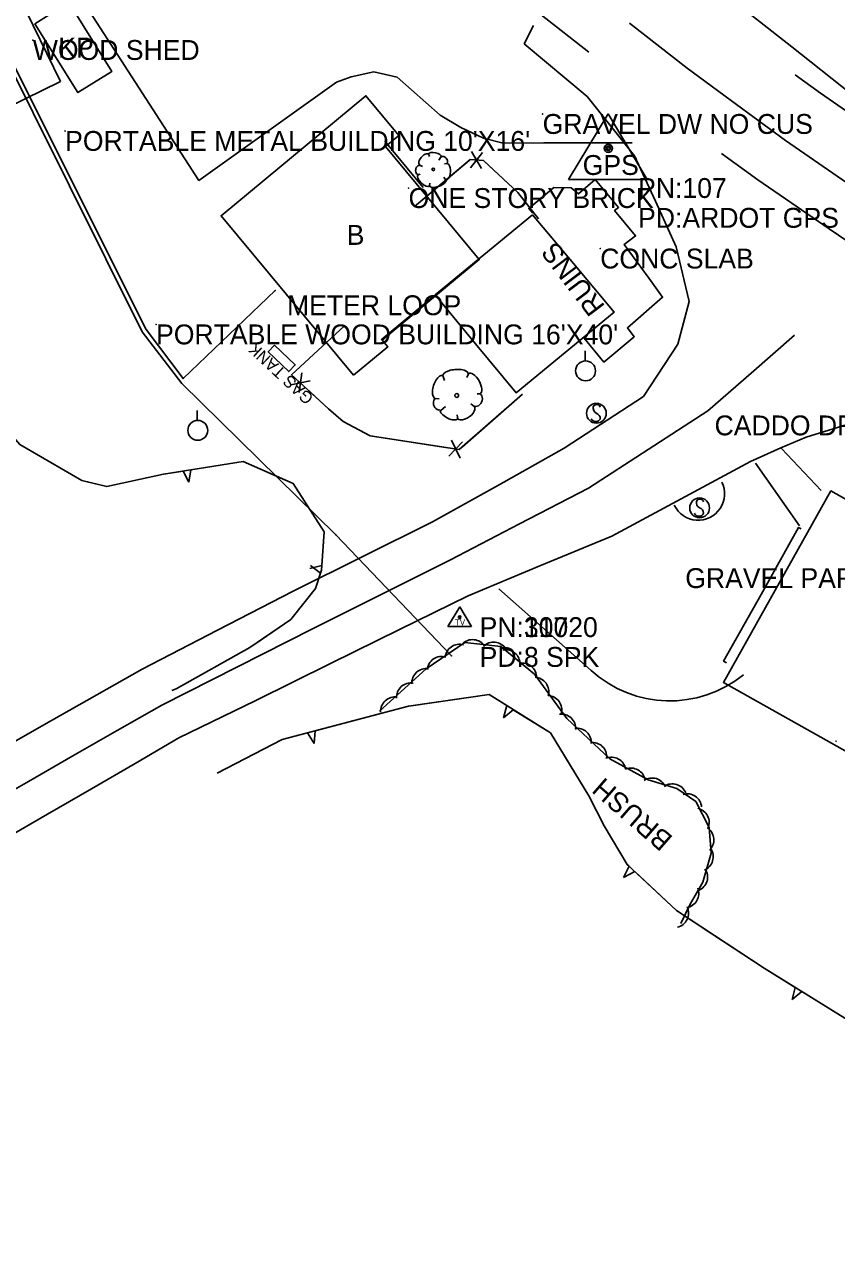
# Model space of a CAD drawing. Extents: x 954793 to 988390, y 1867850 to 1924428.
# Drawn here: x 966662 to 966866.3, y 1896993 to 1897300.6 of the extents above; entities that cross this region are included whole.
import ezdxf

# ---------------------------------------------------------------- set-up
doc = ezdxf.new("R2010")
doc.units = 0
for name, color, linetype in [('S_BUILDING', 7, 'Continuous'), ('S_BUILDING_ANNOT', 7, 'Continuous'), ('S_DITCHLINE', 7, 'Continuous'), ('S_EDGE_CONCRETE', 7, 'Continuous'), ('S_EDGE_PAVEMENT', 7, 'Continuous'), ('S_FENCE', 7, 'Continuous'), ('S_FIBER_OPTIC_CABLE', 7, 'Continuous'), ('S_MISC_STRUCTURES_ANNOT', 7, 'Continuous'), ('S_MSC_PT_SYM', 7, 'Continuous'), ('S_PARKING', 7, 'Continuous'), ('S_PAVEMENT_CROWN', 7, 'Continuous'), ('S_PRIMARY_CTL', 7, 'Continuous'), ('S_PRIMARY_CTL_ANNOT', 7, 'Continuous'), ('S_SECONDARY_CTL', 7, 'Continuous'), ('S_SECONDARY_CTL_ANNOT', 7, 'Continuous'), ('S_SHOULDER', 7, 'Continuous'), ('S_SIDEWALK', 7, 'Continuous'), ('S_SIGN', 7, 'Continuous'), ('S_SURVEY_TEXT_ANNOT', 7, 'Continuous'), ('S_TANK', 7, 'Continuous'), ('S_TANK_ANNOT', 7, 'Continuous'), ('S_TREE', 7, 'Continuous'), ('S_TREE_ANNOT', 7, 'Continuous'), ('S_UTILITY_POLE', 7, 'Continuous'), ('S_UTL_PT_SYM', 7, 'Continuous')]:
    doc.layers.add(name, color=color, linetype=linetype)

msp = doc.modelspace()

# ---------------------------------------------------------------- linework, layer by layer
at = {"layer": 'S_BUILDING'}
for points in [[(966671.13, 1897286.2), (966657.36, 1897314.5), (966639.32, 1897305.72), (966653.09, 1897277.42)], [(966673.21, 1897306.05), (966684.05, 1897288.75), (966675.51, 1897283.4), (966664.67, 1897300.7)], [(966744.82, 1897212.27), (966711.52, 1897252.41), (966747.93, 1897282.61), (966756.22, 1897272.6), (966752.89, 1897269.84), (966776.48, 1897241.4), (966752.02, 1897221.11), (966753.43, 1897219.41)], [(966789.9, 1897252.66), (966777.63, 1897242.57), (966765.37, 1897232.47), (966775.55, 1897220.17), (966785.72, 1897207.87), (966798.08, 1897218.01), (966810.43, 1897228.15), (966800.16, 1897240.41)], [(966929.09, 1897147.14), (966864.94, 1897183.16), (966837.87, 1897134.96), (966924.16, 1897086.5), (966941.47, 1897117.33), (966919.33, 1897129.77)]]:
    msp.add_lwpolyline(points, close=True, dxfattribs=at)
at = {"layer": 'S_DITCHLINE'}
msp.add_lwpolyline([(966929.73, 1897242.44), (966914.83, 1897252.57), (966899.93, 1897262.71), (966885.04, 1897272.84), (966870.14, 1897282.98), (966855.06, 1897294.91), (966839.97, 1897306.85), (966829.92, 1897315.35), (966819.87, 1897323.84), (966809.81, 1897332.33), (966799.76, 1897340.82)], dxfattribs=at)
at = {"layer": 'S_EDGE_CONCRETE'}
for points in [[(966789.98, 1897253.04), (966788.92, 1897254.25), (966795.26, 1897259.5), (966799.59, 1897259.46), (966801.46, 1897257.92), (966805.59, 1897261.53), (966811.51, 1897254.51), (966810.52, 1897253.73), (966815.81, 1897247.34), (966812.93, 1897245.21), (966819.22, 1897236.64), (966822.57, 1897231.91), (966813.74, 1897224.18), (966815.47, 1897221.96), (966807.81, 1897215.6), (966802.83, 1897221.58)], [(966765.2, 1897232.36), (966751.79, 1897221.2)], [(966838.68, 1897139.92), (966837.95, 1897140.34), (966847.35, 1897157.13), (966856.75, 1897173.93), (966857.41, 1897173.59)]]:
    msp.add_lwpolyline(points, dxfattribs=at)
at = {"layer": 'S_EDGE_PAVEMENT'}
for points in [[(966804.04, 1897293.55), (966792.02, 1897303.01), (966781.26, 1897312.06), (966770.5, 1897321.1), (966758.34, 1897332.04), (966746.19, 1897342.97), (966730.57, 1897357.92), (966714.95, 1897372.87), (966700.1, 1897388.08), (966685.26, 1897403.29), (966671.39, 1897418.19), (966657.51, 1897433.1), (966646.45, 1897445.38), (966635.38, 1897457.66), (966621.08, 1897473.75), (966606.78, 1897489.84), (966593.3, 1897505.16), (966579.82, 1897520.49), (966566.27, 1897536.02), (966552.72, 1897551.55), (966538.3, 1897568.05)], [(966646.14, 1897112.42), (966657.51, 1897118.9), (966668.88, 1897125.37), (966680.25, 1897131.84), (966691.62, 1897138.32), (966710.65, 1897148.13), (966729.69, 1897157.95), (966747.2, 1897166.65), (966764.72, 1897175.36), (966781.27, 1897184.64), (966797.81, 1897193.92), (966817.76, 1897206.92), (966826.38, 1897220.06), (966829.24, 1897230.86), (966825.99, 1897244.62), (966820.78, 1897256.06), (966815.56, 1897267.5), (966803.6, 1897282.4), (966787.8, 1897295.68), (966790.13, 1897300.26)], [(966882.51, 1897236.85), (966864.51, 1897249.13), (966846.51, 1897261.41), (966837.44, 1897268.07)], [(966656.87, 1897095.41), (966667.88, 1897101.8), (966678.89, 1897108.2), (966689.91, 1897114.59), (966700.92, 1897120.99), (966720.06, 1897130.38), (966739.2, 1897139.78), (966756.42, 1897148.27), (966773.64, 1897156.76), (966791.71, 1897164.29), (966809.78, 1897171.81), (966827.22, 1897181.17), (966844.66, 1897190.53), (966852.32, 1897194), (966858.7, 1897196.69), (966871.21, 1897200.55), (966883.71, 1897204.41)]]:
    msp.add_lwpolyline(points, dxfattribs=at)
at = {"layer": 'S_FENCE'}
for p, q in [((966777.28, 1897268.37), (966774.26, 1897264.47)), ((966777.05, 1897264.28), (966774.49, 1897268.56)), ((966731.12, 1897207.9), (966731.81, 1897212.85)), ((966733.91, 1897210.9), (966729.02, 1897209.85)), ((966772.28, 1897195.49), (966768.82, 1897191.88)), ((966771.65, 1897191.44), (966769.45, 1897195.93))]:
    msp.add_line(p, q, dxfattribs=at)
for points in [[(966791.35, 1897251.67), (966786.17, 1897258.26), (966777.54, 1897266.3), (966774.18, 1897266.53), (966760.12, 1897254.63)], [(966773.9, 1897266.29), (966760.12, 1897254.63)], [(966791.35, 1897251.67), (966786.17, 1897258.26), (966777.67, 1897266.18)], [(966730, 1897211.73), (966729.26, 1897212.42), (966742.53, 1897224.71)], [(966787.31, 1897207.48), (966771.4, 1897193.55), (966748.99, 1897197.04), (966742.22, 1897200.6), (966738.51, 1897203.83), (966729.26, 1897212.42), (966742.53, 1897224.71)], [(966748.83, 1897197.13), (966742.22, 1897200.6), (966738.51, 1897203.83), (966732.93, 1897209.01)], [(966787.31, 1897207.48), (966772.26, 1897194.3)], [(966768.58, 1897193.99), (966748.99, 1897197.04), (966748.83, 1897197.13)]]:
    msp.add_lwpolyline(points, dxfattribs=at)
at = {"layer": 'S_FIBER_OPTIC_CABLE'}
for p, q in [((966691.68, 1897223.17), (966645.61, 1897315.67)), ((966692.69, 1897223.82), (966646.38, 1897316.12)), ((966725.16, 1897233.6), (966701.96, 1897211.46)), ((966701.68, 1897210.2), (966691.68, 1897223.17)), ((966701.96, 1897211.46), (966692.69, 1897223.82)), ((966740.36, 1897172.15), (966701.68, 1897210.2)), ((966769.47, 1897141.67), (966740.36, 1897172.15))]:
    msp.add_line(p, q, dxfattribs=at)
at = {"layer": 'S_MSC_PT_SYM'}
for points in [[(966664.15, 1897296.63), (966664.15, 1897296.68), (966664.15, 1897296.63), (966664.1, 1897296.63), (966664.15, 1897296.63), (966664.15, 1897296.58), (966664.15, 1897296.63), (966664.2, 1897296.63)], [(966792.41, 1897278.01), (966792.41, 1897278.06), (966792.41, 1897278.01), (966792.36, 1897278.01), (966792.41, 1897278.01), (966792.41, 1897277.96), (966792.41, 1897278.01), (966792.46, 1897278.01)], [(966672.28, 1897273.74), (966672.28, 1897273.79), (966672.28, 1897273.74), (966672.23, 1897273.74), (966672.28, 1897273.74), (966672.28, 1897273.69), (966672.28, 1897273.74), (966672.33, 1897273.74)], [(966758.68, 1897259.37), (966758.68, 1897259.42), (966758.68, 1897259.37), (966758.63, 1897259.37), (966758.68, 1897259.37), (966758.68, 1897259.32), (966758.68, 1897259.37), (966758.73, 1897259.37)], [(966806.89, 1897244.14), (966806.89, 1897244.19), (966806.89, 1897244.14), (966806.84, 1897244.14), (966806.89, 1897244.14), (966806.89, 1897244.09), (966806.89, 1897244.14), (966806.94, 1897244.14)], [(966728.1, 1897232.39), (966728.1, 1897232.44), (966728.1, 1897232.39), (966728.05, 1897232.39), (966728.1, 1897232.39), (966728.1, 1897232.34), (966728.1, 1897232.39), (966728.15, 1897232.39)], [(966695.16, 1897225.05), (966695.16, 1897225.1), (966695.16, 1897225.05), (966695.11, 1897225.05), (966695.16, 1897225.05), (966695.16, 1897225), (966695.16, 1897225.05), (966695.21, 1897225.05)], [(966866.22, 1897120.16), (966866.22, 1897120.21), (966866.22, 1897120.16), (966866.17, 1897120.16), (966866.22, 1897120.16), (966866.22, 1897120.11), (966866.22, 1897120.16), (966866.27, 1897120.16)]]:
    msp.add_lwpolyline(points, dxfattribs=at)
at = {"layer": 'S_PARKING'}
for points in [[(966814.91, 1897270.74), (966792.68, 1897270.75), (966782.48, 1897270.71), (966777.56, 1897271.92), (966771.83, 1897274.62), (966766.63, 1897277.73), (966755.79, 1897287.31), (966749.97, 1897288.59), (966744.2, 1897287.34), (966740.54, 1897286.05), (966705.94, 1897261.3), (966676.63, 1897306.62), (966672.2, 1897312.83), (966668.53, 1897315.95), (966662.97, 1897318.33), (966657.7, 1897317.8), (966650.2, 1897316.34), (966605.63, 1897299.66), (966598.32, 1897298.65), (966594.93, 1897299.36), (966590.85, 1897302.92), (966588.04, 1897309), (966589.32, 1897318.98), (966603.36, 1897359.07)], [(966781.38, 1897158.51), (966804.58, 1897137.99)]]:
    msp.add_lwpolyline(points, dxfattribs=at)
for centre, major_axis, ratio, start_param, end_param in [((966831.54, 1897182.44), (2.96, 5.96), 0.998901, 2.475372, 5.635449), ((966824.31, 1897159.64), (23.34, -17.85), 0.996528, 4.626463, 6.051421)]:
    msp.add_ellipse(centre, major_axis=major_axis, ratio=ratio, start_param=start_param, end_param=end_param, dxfattribs=at)
at = {"layer": 'S_PAVEMENT_CROWN'}
for points in [[(966871.33, 1897259.04), (966853.54, 1897271.38), (966841.15, 1897280.45), (966828.77, 1897289.53), (966814.28, 1897300.88)], [(966651.84, 1897103.7), (966663.03, 1897110.08), (966674.21, 1897116.47), (966685.4, 1897122.85), (966696.58, 1897129.24), (966715.64, 1897138.87), (966734.69, 1897148.51), (966751.96, 1897157.18), (966769.23, 1897165.85), (966786.59, 1897174.86), (966803.94, 1897183.88), (966818.97, 1897193.58), (966834, 1897203.28), (966844.9, 1897212.82), (966855.79, 1897222.37)]]:
    msp.add_lwpolyline(points, dxfattribs=at)
at = {"layer": 'S_PRIMARY_CTL'}
for p, q in [((966808.92, 1897278.09), (966798.88, 1897261.57)), ((966808.92, 1897278.09), (966818.74, 1897261.57)), ((966798.88, 1897261.57), (966818.74, 1897261.57))]:
    msp.add_line(p, q, dxfattribs=at)
for radius in [1.04, 0.609, 0.344]:
    msp.add_circle((966808.92, 1897269.39), radius, dxfattribs=at)
at = {"layer": 'S_SECONDARY_CTL'}
for p, q in [((966771.55, 1897154), (966768.54, 1897149.04)), ((966771.55, 1897154), (966774.5, 1897149.04)), ((966768.54, 1897149.04), (966774.5, 1897149.04))]:
    msp.add_line(p, q, dxfattribs=at)
for radius in [0.311, 0.183, 0.103]:
    msp.add_circle((966771.55, 1897151.39), radius, dxfattribs=at)
at = {"layer": 'S_SHOULDER'}
msp.add_lwpolyline([(966879.98, 1897271.02), (966862.29, 1897283.22), (966855.94, 1897287.91)], dxfattribs=at)
at = {"layer": 'S_SIDEWALK'}
for points in [[(966762.39, 1897259.48), (966752.67, 1897271.22)], [(966852.5, 1897193.88), (966862.45, 1897183.26)], [(966856.99, 1897174.4), (966845.96, 1897190.13)]]:
    msp.add_lwpolyline(points, dxfattribs=at)
at = {"layer": 'S_SIGN'}
for centre in [(966805.94, 1897202.71), (966831.9, 1897178.9)]:
    msp.add_circle(centre, 2.49, dxfattribs=at)
for centre, radius, start, end in [((966806.62, 1897204.03), 1.5, 167.1196, 241.9813), ((966806.01, 1897203.97), 0.95, 16.5258, 156.8957), ((966805.78, 1897201.88), 1.28, 204.641, 335.359), ((966805.52, 1897201.36), 1.4, 358.6529, 73.7063), ((966832.58, 1897180.23), 1.5, 167.1196, 241.9813), ((966831.97, 1897180.17), 0.95, 16.5258, 156.8957), ((966831.49, 1897177.56), 1.4, 358.6529, 73.7063), ((966831.75, 1897178.08), 1.28, 204.641, 335.359)]:
    msp.add_arc(centre, radius, start, end, dxfattribs=at)
at = {"layer": 'S_TANK'}
msp.add_lwpolyline([(966724.98, 1897219.87), (966730.16, 1897214.88), (966728.55, 1897213.21), (966723.37, 1897218.2)], close=True, dxfattribs=at)
at = {"layer": 'S_TREE'}
for p, q in [((966763.66, 1897268.03), (966763.98, 1897267.29)), ((966761.51, 1897265.16), (966762.18, 1897264.82)), ((966766.87, 1897267.32), (966766.28, 1897266.4)), ((966768.43, 1897265.57), (966767.69, 1897265.46)), ((966760.98, 1897262.73), (966761.57, 1897262.88)), ((966768.09, 1897261.4), (966767.59, 1897262.16)), ((966763.94, 1897259.94), (966764.06, 1897260.62)), ((966773.73, 1897212.65), (966773.3, 1897211.74)), ((966767.33, 1897212.18), (966767.74, 1897210.92)), ((966765.27, 1897206.44), (966766.35, 1897206.31)), ((966776.84, 1897207.6), (966775.95, 1897207.61)), ((966766.8, 1897203.37), (966767.97, 1897204.45)), ((966775.17, 1897204.38), (966774.35, 1897205.12)), ((966771.05, 1897201.15), (966770.87, 1897202.32)), ((966701.97, 1897188.17), (966703.38, 1897185.36)), ((966703.38, 1897185.36), (966703.91, 1897188.49)), ((966736.88, 1897164.41), (966733.83, 1897163.66)), ((966734.05, 1897164.41), (966736.56, 1897162.49)), ((966783.36, 1897129.14), (966782.58, 1897126.09)), ((966782.58, 1897126.09), (966785.03, 1897128.1)), ((966733.27, 1897122.26), (966734.95, 1897119.61)), ((966734.95, 1897119.61), (966735.17, 1897122.77)), ((966814.14, 1897088.71), (966812.78, 1897085.87)), ((966812.78, 1897085.87), (966815.57, 1897087.36)), ((966855.98, 1897058.19), (966855.2, 1897055.14)), ((966855.2, 1897055.14), (966857.65, 1897057.16))]:
    msp.add_line(p, q, dxfattribs=at)
for points in [[(966587.1, 1897307.91), (966588.95, 1897292.51), (966598.31, 1897284.58), (966612.72, 1897286.53), (966627.19, 1897286.57), (966641.29, 1897275.93), (966650.85, 1897253.59), (966651.89, 1897237.33), (966648.9, 1897224.16), (966647.35, 1897210.37), (966660.87, 1897194.82), (966676.52, 1897185.79), (966682.73, 1897184.27), (966697.03, 1897187.38), (966717.06, 1897190.6), (966729.66, 1897185.02), (966737.43, 1897172.88), (966736.81, 1897163.21), (966735.26, 1897158.64), (966729.08, 1897150.82), (966718.77, 1897143.77), (966700.19, 1897133.35), (966699.11, 1897132.98)], [(966657, 1897199.27), (966660.87, 1897194.82), (966676.52, 1897185.79), (966677.52, 1897185.54)], [(966677.52, 1897185.54), (966682.73, 1897184.27), (966697.03, 1897187.38), (966701.97, 1897188.17)], [(966703.91, 1897188.49), (966717.06, 1897190.6), (966727.74, 1897185.87)], [(966727.74, 1897185.87), (966729.66, 1897185.02), (966737.43, 1897172.88), (966736.88, 1897164.41)], [(966736.56, 1897162.49), (966735.26, 1897158.64), (966729.08, 1897150.82), (966720.02, 1897144.62)], [(966751.4, 1897127.74), (966763.12, 1897138.42), (966772.81, 1897145), (966781.86, 1897144.01), (966790.36, 1897137.04), (966798.47, 1897125.86), (966809.3, 1897115.74), (966818.92, 1897110.45), (966826.17, 1897108.25), (966830.99, 1897104.97), (966834.27, 1897098.44), (966834.8, 1897092.01), (966832.67, 1897084.72), (966829.53, 1897079.16), (966827.14, 1897074.32)], [(966720.02, 1897144.62), (966718.77, 1897143.77), (966700.19, 1897133.35), (966699.11, 1897132.98)], [(966710.53, 1897112.15), (966726.9, 1897120.57), (966758.63, 1897129.01), (966778.93, 1897131.9), (966794.35, 1897122.3), (966804.03, 1897106.41), (966807.89, 1897098.85), (966813.65, 1897089.17), (966826.06, 1897077.54), (966848.11, 1897063.06), (966872.6, 1897047.91), (966912.76, 1897026.46), (966935.36, 1897014.66), (966951.92, 1897007.02), (966974.7, 1896996.93), (966988.06, 1896994.58), (967009.36, 1896993.01), (967028.66, 1896993.89), (967043.83, 1896996.09), (967058.13, 1896998.13), (967069.43, 1896999.58)], [(966759.35, 1897129.11), (966778.93, 1897131.9), (966783.36, 1897129.14)], [(966735.17, 1897122.77), (966758.63, 1897129.01), (966759.35, 1897129.11)], [(966785.03, 1897128.1), (966794.35, 1897122.3), (966801.65, 1897110.32)], [(966710.53, 1897112.15), (966726.9, 1897120.57), (966733.27, 1897122.26)], [(966801.65, 1897110.32), (966804.03, 1897106.41), (966807.89, 1897098.85), (966813.65, 1897089.17), (966814.14, 1897088.71)], [(966815.57, 1897087.36), (966826.06, 1897077.54), (966834.94, 1897071.7)], [(966834.94, 1897071.7), (966848.11, 1897063.06), (966855.98, 1897058.19)], [(966857.65, 1897057.16), (966872.6, 1897047.91), (966879.15, 1897044.41)]]:
    msp.add_lwpolyline(points, dxfattribs=at)
for centre, radius in [((966764.9, 1897264.08), 0.331), ((966770.8, 1897207.19), 0.483)]:
    msp.add_circle(centre, radius, dxfattribs=at)
for centre, start, end in [((966774.77, 1897142.11), 32.9325, 134.5294), ((966780.07, 1897141.46), 32.9325, 134.5294), ((966771.49, 1897140.93), 73.393, 174.9899), ((966783.1, 1897139.56), 359.8626, 101.4595), ((966766.99, 1897137.87), 73.393, 174.9899), ((966787.22, 1897136.22), 359.8626, 101.4595), ((966763.13, 1897134.83), 81.5326, 183.1295), ((966790.31, 1897132.64), 345.1291, 86.726), ((966759.28, 1897131.22), 81.5326, 183.1295), ((966755.28, 1897127.68), 81.5326, 183.1295), ((966793.59, 1897128.05), 345.1291, 86.726), ((966797.11, 1897123.38), 356.1422, 97.7391), ((966801.02, 1897119.83), 356.1422, 97.7391), ((966804.92, 1897116.23), 356.1422, 97.7391), ((966809.71, 1897112.51), 10.4459, 112.0428), ((966814.64, 1897109.77), 10.4459, 112.0428), ((966819.95, 1897107.28), 22.2472, 123.8441), ((966825.03, 1897105.81), 22.2472, 123.8441), ((966828.77, 1897103.31), 5.0638, 106.6607), ((966830.67, 1897099.74), 335.8108, 77.4078), ((966831.85, 1897095.36), 313.9094, 55.5063), ((966831.68, 1897091.09), 292.949, 34.5459), ((966830.27, 1897086), 292.949, 34.5459), ((966828.05, 1897081.88), 279.7497, 21.3466), ((966825.49, 1897076.91), 282.9856, 24.5825)]:
    msp.add_arc(centre, 3.64, start, end, dxfattribs=at)
for centre, major_axis, ratio, start_param, end_param in [((966762.59, 1897266.49), (1.12, 1.4), 0.529943, 0, 3.141593), ((966765.33, 1897267.57), (1.63, -0.34), 0.420543, 6.283185, 9.424777), ((966761.28, 1897263.92), (-0.19, -1.14), 0.711534, 3.141592, 6.283185), ((966767.66, 1897266.44), (0.681, -0.788), 0.646762, 0, 3.141593), ((966768.23, 1897263.5), (-0.08, -2.09), 0.471018, 0, 3.141593), ((966762.55, 1897261.35), (1.43, -1.44), 0.482994, 3.141593, 6.283185), ((966766.05, 1897260.67), (2.06, 0.77), 0.405113, 3.141593, 6.283186), ((966770.48, 1897212.43), (-3.2, -0.3), 0.405113, 3.141593, 6.283186), ((966775.16, 1897210.14), (-1.47, 2.58), 0.482994, 3.141593, 6.283185), ((966766.34, 1897209.28), (0.91, 2.91), 0.471018, 0, 3.141593), ((966775.97, 1897206.04), (0.7, 1.53), 0.711534, 3.141592, 6.283185), ((966766.01, 1897204.93), (-0.66, 1.37), 0.646762, 0, 3.141593), ((966768.86, 1897202.44), (-2.16, 1.09), 0.420543, 6.283185, 9.424777), ((966773.14, 1897202.92), (-2.11, -1.54), 0.529943, 0, 3.141593)]:
    msp.add_ellipse(centre, major_axis=major_axis, ratio=ratio, start_param=start_param, end_param=end_param, dxfattribs=at)
at = {"layer": 'S_UTILITY_POLE'}
for p, q in [((966803.07, 1897215.89), (966803.07, 1897218.38)), ((966705.51, 1897200.92), (966705.51, 1897203.41))]:
    msp.add_line(p, q, dxfattribs=at)
for centre in [(966803.21, 1897213.38), (966705.65, 1897198.41)]:
    msp.add_circle(centre, 2.5, dxfattribs=at)
at = {"layer": 'S_UTL_PT_SYM'}
for points in [[(966725.16, 1897233.6), (966725.16, 1897233.65), (966725.16, 1897233.6), (966725.11, 1897233.6), (966725.16, 1897233.6), (966725.16, 1897233.55), (966725.16, 1897233.6), (966725.21, 1897233.6)], [(966691.68, 1897223.17), (966691.68, 1897223.22), (966691.68, 1897223.17), (966691.63, 1897223.17), (966691.68, 1897223.17), (966691.68, 1897223.12), (966691.68, 1897223.17), (966691.73, 1897223.17)], [(966692.69, 1897223.82), (966692.69, 1897223.87), (966692.69, 1897223.82), (966692.64, 1897223.82), (966692.69, 1897223.82), (966692.69, 1897223.77), (966692.69, 1897223.82), (966692.74, 1897223.82)], [(966701.68, 1897210.2), (966701.68, 1897210.25), (966701.68, 1897210.2), (966701.63, 1897210.2), (966701.68, 1897210.2), (966701.68, 1897210.15), (966701.68, 1897210.2), (966701.73, 1897210.2)], [(966701.96, 1897211.46), (966701.96, 1897211.51), (966701.96, 1897211.46), (966701.91, 1897211.46), (966701.96, 1897211.46), (966701.96, 1897211.41), (966701.96, 1897211.46), (966702.01, 1897211.46)], [(966740.36, 1897172.15), (966740.36, 1897172.2), (966740.36, 1897172.15), (966740.31, 1897172.15), (966740.36, 1897172.15), (966740.36, 1897172.1), (966740.36, 1897172.15), (966740.41, 1897172.15)], [(966769.47, 1897141.67), (966769.47, 1897141.72), (966769.47, 1897141.67), (966769.42, 1897141.67), (966769.47, 1897141.67), (966769.47, 1897141.62), (966769.47, 1897141.67), (966769.52, 1897141.67)]]:
    msp.add_lwpolyline(points, dxfattribs=at)

# ---------------------------------------------------------------- texts
at = {"layer": 'S_BUILDING_ANNOT'}
for s, p in [('KP', (966670.56, 1897292.22)), ('B', (966743.12, 1897245.09))]:
    msp.add_text(s, height=5, dxfattribs=at).set_placement(p)
msp.add_text('RUINS', height=5, rotation=127.1166, dxfattribs=at).set_placement((966808.28, 1897229.63))
at = {"layer": 'S_MISC_STRUCTURES_ANNOT'}
msp.add_text('METER LOOP', height=5, dxfattribs=at).set_placement((966728.1, 1897227.39))
at = {"layer": 'S_PRIMARY_CTL'}
msp.add_text('GPS', height=5, rotation=360, dxfattribs=at).set_placement((966802.48, 1897262.68))
at = {"layer": 'S_PRIMARY_CTL_ANNOT'}
for s, p in [('PN:107', (966816.42, 1897256.89)), ('PD:ARDOT GPS #300011', (966816.42, 1897249.39))]:
    msp.add_text(s, height=5, dxfattribs=at).set_placement(p)
at = {"layer": 'S_SECONDARY_CTL'}
msp.add_text('TV', height=1.5, rotation=360, dxfattribs=at).set_placement((966770.35, 1897149.38))
at = {"layer": 'S_SECONDARY_CTL_ANNOT'}
for s, p in [('PN:1172', (966776.55, 1897146.39)), ('PN:30020', (966776.55, 1897146.39)), ('PD:8 SPK', (966776.55, 1897138.89)), ('PD:8 SPK', (966776.55, 1897138.89))]:
    msp.add_text(s, height=5, dxfattribs=at).set_placement(p)
at = {"layer": 'S_SURVEY_TEXT_ANNOT'}
for s, p in [('WOOD SHED', (966664.15, 1897291.63)), ('GRAVEL DW NO CUS', (966792.41, 1897273.01)), ("PORTABLE METAL BUILDING 10'X16'", (966672.28, 1897268.74)), ('ONE STORY BRICK', (966758.68, 1897254.37)), ('CONC SLAB', (966806.89, 1897239.14)), ("PORTABLE WOOD BUILDING 16'X40'", (966695.16, 1897220.05)), ('CADDO DR. NO CUS', (966835.66, 1897197.15)), ('GRAVEL PARKING', (966828.29, 1897158.72))]:
    msp.add_text(s, height=5, dxfattribs=at).set_placement(p)
at = {"layer": 'S_TANK_ANNOT'}
msp.add_text('GAS TANK', height=3, rotation=137.0287, dxfattribs=at).set_placement((966735.01, 1897206.83))
at = {"layer": 'S_TREE_ANNOT'}
msp.add_text('BRUSH', height=5, rotation=139.0209, dxfattribs=at).set_placement((966825.44, 1897095.96))

doc.saveas('drawing.dxf')
